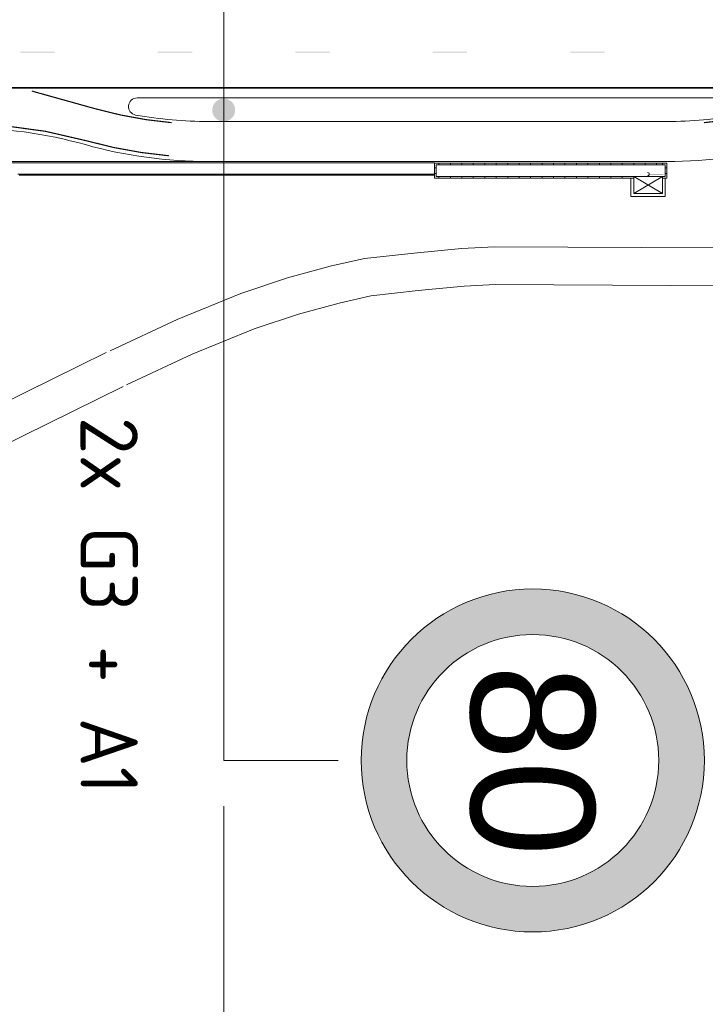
# Model space of a CAD drawing. Header units: metres. Extents: x -699 to 2316, y -1199 to 781.
# Tile 587 of 593: x 1314 to 1374, y 198 to 284. Entities that reach past the tile are written whole.
import ezdxf
from ezdxf.enums import TextEntityAlignment as Align

# ---------------------------------------------------------------- set-up
doc = ezdxf.new("R2010")
doc.units = ezdxf.units.M
doc.header["$PDMODE"] = 1
for name, color, linetype, lineweight in [('B-WA-VH-VERHARDING-G', 252, 'Continuous', 18), ('B-WA-VW-MARKERING-G', 7, 'Continuous', 18), ('B-WA-VW-VERKEERSTEKEN_BORD-G', 7, 'Continuous', 18), ('X-XX-AL-M', 7, 'Continuous', 18), ('X-XX-AL-T25', 7, 'Continuous', 25)]:
    doc.layers.add(name, color=color, linetype=linetype, lineweight=lineweight)
doc.layers.add('N-WA-VW-VERKEERSTEKEN_ROOD', color=7, linetype='Continuous', lineweight=5, true_color=0xbb1e10)
doc.layers.add('N-WA-VW-VERKEERSTEKEN_ZWART', color=7, linetype='Continuous', lineweight=5, true_color=0x2a292a)
doc.styles.add('borden', font='arial.ttf')
doc.styles.add('NLCS-ISO', font='NLCS-ISO.ttf')
doc.styles.add('NLCS-ISO Standaard', font='NLCS-ISO.ttf')
doc.dimstyles.new('NLCS-M2000-T25-Pijl-A', dxfattribs={"dimtxt": 5, "dimasz": 3.75, "dimexe": 4, "dimexo": 4, "dimgap": 1.4, "dimtad": 1, "dimlfac": -1, "dimzin": 0, "dimdsep": 46, "dimtxsty": 'NLCS-ISO Standaard', "dimblk": 'Pijl', "dimblk1": 'Pijl', "dimblk2": 'Pijl', "dimcen": 2.5, "dimdle": 2, "dimclrd": 256, "dimclre": 256, "dimclrt": 256, "dimadec": 0, "dimazin": 0, "dimtfac": 1, "dimtofl": 0, "dimtmove": 0, "dimatfit": 3, "dimldrblk": 'Pijl', "dimfxl": 1, "dimtolj": 1, "dimtzin": 0, "dimlwd": 18, "dimlwe": 18, "dimarcsym": 0})

# ---------------------------------------------------------------- blocks, each defined once
blk = doc.blocks.new('70001004')
at = {"const_width": 0.025}
blk.add_lwpolyline([(0.1150000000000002, 6.938893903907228e-18), (1.347118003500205, 6.938893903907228e-18)], dxfattribs=at)
blk.add_lwpolyline([(1.487118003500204, 0.1399999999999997, 1), (1.487118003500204, -0.1399999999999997, 1)], format="xyb")
blk = doc.blocks.new('Pijl')
h = blk.add_hatch(color=256)
h.paths.add_polyline_path([(2.220446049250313e-16, 0), (-1.75, 0.352142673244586), (-1.749922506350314, 1.310063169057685e-14)])
h.paths.add_polyline_path([(-1.749922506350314, 1.310063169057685e-14), (-1.749845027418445, -0.3520757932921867), (0, 0)])
for p, q in [((0, 0), (-1.75, 0.352142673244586)), ((-1.75, 0.352142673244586), (-1.749845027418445, -0.3520757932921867)), ((-1.901878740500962, 1.4210854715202e-14), (0, 0)), ((0, 0), (-1.749845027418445, -0.3520757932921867))]:
    blk.add_line(p, q)
blk = doc.blocks.new('*D97')
at = {"layer": 'Defpoints', "color": 0, "transparency": 16777216}
for p in [(1252.280027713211, 238.9769916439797), (1332.280027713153, 218.976991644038), (1332.280027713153, 153.7192290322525)]:
    blk.add_point(p, dxfattribs=at)
at = {"layer": 'X-XX-AL-M', "lineweight": 18, "transparency": 16777216}
for p, q in [((1252.280027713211, 234.9769916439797), (1252.280027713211, 149.7192290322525)), ((1332.280027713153, 214.976991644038), (1332.280027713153, 149.7192290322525)), ((1256.030027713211, 153.7192290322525), (1328.530027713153, 153.7192290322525))]:
    blk.add_line(p, q, dxfattribs=at)
at = {"layer": 'X-XX-AL-M', "lineweight": 18, "transparency": 16777216, "xscale": 3.75, "yscale": 3.75, "zscale": 3.75, "rotation": 180}
blk.add_blockref('Pijl', (1252.280027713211, 153.7192290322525), dxfattribs=at)
at = {"layer": 'X-XX-AL-M', "lineweight": 18, "transparency": 16777216, "xscale": 3.75, "yscale": 3.75, "zscale": 3.75}
blk.add_blockref('Pijl', (1332.280027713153, 153.7192290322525), dxfattribs=at)
at = {"layer": 'X-XX-AL-M', "transparency": 16777216, "insert": (1292.280027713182, 157.6211229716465), "char_height": 5, "attachment_point": 5, "style": 'NLCS-ISO Standaard'}
blk.add_mtext('\\A1;80.00 m1', dxfattribs=at)
blk = doc.blocks.new('*D101')
at = {"layer": 'Defpoints', "color": 0, "transparency": 16777216}
for p in [(1252.280027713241, 238.9769916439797), (1552.28002771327, 218.976991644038), (1552.28002771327, 137.2675853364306)]:
    blk.add_point(p, dxfattribs=at)
at = {"layer": 'X-XX-AL-M', "lineweight": 18, "transparency": 16777216}
for p, q in [((1252.280027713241, 234.9769916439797), (1252.280027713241, 133.2675853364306)), ((1552.28002771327, 214.976991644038), (1552.28002771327, 133.2675853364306)), ((1256.030027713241, 137.2675853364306), (1548.53002771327, 137.2675853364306))]:
    blk.add_line(p, q, dxfattribs=at)
at = {"layer": 'X-XX-AL-M', "lineweight": 18, "transparency": 16777216, "xscale": 3.75, "yscale": 3.75, "zscale": 3.75, "rotation": 180}
blk.add_blockref('Pijl', (1252.280027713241, 137.2675853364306), dxfattribs=at)
at = {"layer": 'X-XX-AL-M', "lineweight": 18, "transparency": 16777216, "xscale": 3.75, "yscale": 3.75, "zscale": 3.75}
blk.add_blockref('Pijl', (1552.28002771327, 137.2675853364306), dxfattribs=at)
at = {"layer": 'X-XX-AL-M', "transparency": 16777216, "insert": (1402.280027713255, 141.1694792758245), "char_height": 5, "attachment_point": 5, "style": 'NLCS-ISO Standaard'}
blk.add_mtext('\\A1;300.00 m1', dxfattribs=at)
blk = doc.blocks.new('*D102')
at = {"layer": 'Defpoints', "color": 0, "transparency": 16777216}
for p in [(1332.280027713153, 218.976991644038), (1552.28002771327, 218.976991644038), (1552.28002771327, 153.7192290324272)]:
    blk.add_point(p, dxfattribs=at)
at = {"layer": 'X-XX-AL-M', "lineweight": 18, "transparency": 16777216}
for p, q in [((1332.280027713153, 214.976991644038), (1332.280027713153, 149.7192290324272)), ((1552.28002771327, 214.976991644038), (1552.28002771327, 149.7192290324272)), ((1336.030027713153, 153.7192290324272), (1548.53002771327, 153.7192290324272))]:
    blk.add_line(p, q, dxfattribs=at)
at = {"layer": 'X-XX-AL-M', "lineweight": 18, "transparency": 16777216, "xscale": 3.75, "yscale": 3.75, "zscale": 3.75, "rotation": 180}
blk.add_blockref('Pijl', (1332.280027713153, 153.7192290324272), dxfattribs=at)
at = {"layer": 'X-XX-AL-M', "lineweight": 18, "transparency": 16777216, "xscale": 3.75, "yscale": 3.75, "zscale": 3.75}
blk.add_blockref('Pijl', (1552.28002771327, 153.7192290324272), dxfattribs=at)
at = {"layer": 'X-XX-AL-M', "transparency": 16777216, "insert": (1442.280027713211, 157.6211229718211), "char_height": 5, "attachment_point": 5, "style": 'NLCS-ISO Standaard'}
blk.add_mtext('\\A1;220.00 m1', dxfattribs=at)

msp = doc.modelspace()

# ---------------------------------------------------------------- hatches: boundary and pattern name
at = {"layer": 'B-WA-VW-VERKEERSTEKEN_BORD-G'}
h = msp.add_hatch(color=256, dxfattribs=at)
edge = h.paths.add_edge_path()
edge.add_arc((1332.280027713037, 275.7795807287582), 1, 226.2983518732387, 586.2983518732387)
at = {"layer": 'N-WA-VW-VERKEERSTEKEN_ROOD'}
h = msp.add_hatch(color=256, dxfattribs=at)
edge = h.paths.add_edge_path()
edge.add_arc((1359.256543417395, 218.9769916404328), 14.97651570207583, 0, 360)
edge = h.paths.add_edge_path(flags=17)
edge.add_arc((1359.256543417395, 218.9769916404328), 10.99671471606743, 0, 360)

# ---------------------------------------------------------------- linework, layer by layer
at = {"layer": 'B-WA-VH-VERHARDING-G'}
for p, q in [((1330.969047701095, 274.7847067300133), (1370.969047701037, 274.7847067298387)), ((1350.669047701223, 271.284706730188), (1304.316409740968, 271.2847067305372)), ((1350.669047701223, 271.1847067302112), (1304.316409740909, 271.1847067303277)), ((1330.969047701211, 271.2847067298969), (1370.969047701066, 271.2847067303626)), ((1351.069047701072, 270.9847067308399), (1351.069047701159, 271.1347067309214)), ((1352.06904770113, 270.9847067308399), (1352.06904770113, 271.1347067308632)), ((1353.069047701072, 270.9847067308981), (1353.06904770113, 271.1347067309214)), ((1354.06904770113, 270.9847067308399), (1354.06904770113, 271.1347067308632)), ((1355.06904770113, 270.9847067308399), (1355.069047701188, 271.134706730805)), ((1356.069047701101, 270.9847067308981), (1356.069047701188, 271.1347067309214)), ((1357.06904770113, 270.9847067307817), (1357.069047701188, 271.1347067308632)), ((1358.069047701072, 270.9847067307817), (1358.069047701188, 271.1347067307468)), ((1359.069047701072, 270.9847067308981), (1359.06904770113, 271.1347067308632)), ((1360.069047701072, 270.9847067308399), (1360.06904770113, 271.1347067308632)), ((1361.069047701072, 270.9847067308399), (1361.06904770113, 271.1347067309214)), ((1362.069047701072, 270.9847067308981), (1362.069047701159, 271.1347067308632)), ((1363.06904770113, 270.9847067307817), (1363.069047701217, 271.1347067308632)), ((1364.069047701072, 270.9847067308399), (1364.069047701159, 271.1347067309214)), ((1365.069047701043, 270.9847067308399), (1365.06904770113, 271.134706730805)), ((1366.069047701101, 270.9847067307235), (1366.069047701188, 271.1347067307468)), ((1367.069047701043, 270.9847067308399), (1367.06904770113, 271.1347067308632)), ((1368.069047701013, 270.9847067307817), (1368.069047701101, 271.134706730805)), ((1369.069047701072, 270.9847067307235), (1369.069047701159, 271.1347067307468)), ((1370.069047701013, 270.9847067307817), (1370.069047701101, 271.134706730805)), ((1350.669047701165, 270.1847067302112), (1314.316409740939, 270.1847067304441)), ((1350.669047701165, 270.0847067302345), (1314.416409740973, 270.0847067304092)), ((1351.069047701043, 269.834706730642), (1351.06904770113, 269.9847067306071)), ((1352.069047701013, 269.8347067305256), (1352.069047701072, 269.9847067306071)), ((1353.069047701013, 269.8347067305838), (1353.069047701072, 269.9847067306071)), ((1354.069047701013, 269.8347067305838), (1354.069047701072, 269.9847067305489)), ((1355.069047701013, 269.8347067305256), (1355.069047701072, 269.9847067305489)), ((1356.069047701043, 269.8347067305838), (1356.06904770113, 269.9847067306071)), ((1357.069047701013, 269.8347067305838), (1357.069047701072, 269.9847067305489)), ((1358.069047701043, 269.8347067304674), (1358.069047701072, 269.9847067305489)), ((1359.069047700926, 269.8347067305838), (1359.069047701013, 269.9847067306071)), ((1360.069047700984, 269.8347067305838), (1360.069047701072, 269.9847067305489)), ((1361.069047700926, 269.8347067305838), (1361.069047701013, 269.9847067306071)), ((1362.069047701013, 269.8347067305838), (1362.069047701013, 269.9847067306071)), ((1363.069047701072, 269.8347067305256), (1363.069047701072, 269.9847067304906)), ((1364.069047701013, 269.8347067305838), (1364.069047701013, 269.9847067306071)), ((1365.069047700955, 269.8347067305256), (1365.069047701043, 269.9847067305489)), ((1366.069047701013, 269.8347067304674), (1366.069047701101, 269.9847067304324)), ((1367.069047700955, 269.8347067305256), (1367.069047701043, 269.9847067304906)), ((1368.069047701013, 269.8347067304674), (1368.069047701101, 269.9847067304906)), ((1310.475028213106, 248.9034813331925), (1322.031092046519, 254.6025418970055)), ((1311.934630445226, 245.9438257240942), (1323.490694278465, 251.6428862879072))]:
    msp.add_line(p, q, dxfattribs=at)
at = {"layer": 'B-WA-VH-VERHARDING-G', "flags": 128}
for points in [[(1773.802460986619, 276.8347067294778), (1324.722248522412, 276.8347067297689)], [(1368.069047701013, 269.8347067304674), (1350.669047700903, 269.8347067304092), (1350.669047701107, 271.1347067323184), (1370.969047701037, 271.1347067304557), (1370.969047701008, 269.8347067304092), (1370.569047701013, 269.8347067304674)], [(1351.070999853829, 270.9848321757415), (1351.070999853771, 271.1349574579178)], [(1352.070999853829, 270.9848321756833), (1352.070999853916, 271.134957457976)], [(1353.070999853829, 270.9848321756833), (1353.070999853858, 271.1349574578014)], [(1370.569047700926, 270.9847067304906), (1370.569047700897, 271.1348320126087)], [(1350.669046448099, 270.7396370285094), (1350.819421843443, 270.7396370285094)], [(1350.669046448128, 270.2396370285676), (1350.819421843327, 270.2396370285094)], [(1370.819046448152, 270.7396370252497), (1370.969421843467, 270.7396370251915)], [(1370.819046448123, 270.239637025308), (1370.969421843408, 270.2396370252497)], [(1351.070999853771, 269.8348321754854), (1351.070999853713, 269.9849574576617)], [(1352.070999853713, 269.834832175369), (1352.070999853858, 269.9849574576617)], [(1353.070999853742, 269.8348321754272), (1353.070999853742, 269.9849574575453)], [(1368.069047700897, 268.4847067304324), (1370.569047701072, 269.9847067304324)], [(1368.069047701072, 269.9847067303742), (1370.569047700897, 268.4847067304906)]]:
    msp.add_lwpolyline(points, dxfattribs=at)
for points in [[(1508.49339431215, 276.8347067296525), (1484.478518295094, 274.4332191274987, -0.024922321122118), (1480.498369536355, 274.234706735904), (1392.493394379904, 274.2347067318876, 0.06820823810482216), (1381.731221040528, 272.7597067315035, -0.0682082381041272), (1370.969047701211, 271.2847067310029)], [(1294.444701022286, 274.2347067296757), (1309.444701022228, 274.2347067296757, -0.06820823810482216), (1320.206874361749, 272.7597067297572, 0.0682082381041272), (1330.969047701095, 271.2847067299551)]]:
    msp.add_lwpolyline(points, format="xyb", dxfattribs=at)
for points in [[(1350.819047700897, 269.9847067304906), (1350.819047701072, 270.9847067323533), (1370.819047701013, 270.9847067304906), (1370.819047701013, 269.9847067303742)], [(1368.069047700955, 268.484706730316), (1370.569047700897, 268.4847067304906), (1370.569047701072, 269.9847067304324), (1368.069047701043, 269.9847067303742)]]:
    msp.add_lwpolyline(points, close=True, dxfattribs=at)
at = {"layer": 'B-WA-VH-VERHARDING-G'}
msp.add_lwpolyline([(1367.819047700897, 269.8347067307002), (1367.819047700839, 268.2347067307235), (1370.819047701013, 268.2347067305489), (1370.819047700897, 269.8347067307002)], dxfattribs=at)
for points in [[(1322.361838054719, 254.7660382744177, -2.939), (1328.206183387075, 257.4800993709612, -2.915), (1333.777371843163, 259.7635965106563, -2.862), (1337.848698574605, 261.1289897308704, -2.861), (1341.574573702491, 262.132909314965, -2.847), (1344.565387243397, 262.8018894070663, -2.823), (1348.904165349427, 263.2892337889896, -2.852), (1353.032468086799, 263.7010790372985, -2.852), (1355.929259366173, 263.8374618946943, -2.863), (1381.535975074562, 263.7105342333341, -2.909), (1399.854952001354, 263.7013497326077, -2.844), (1414.599950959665, 263.7879852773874, -2.915), (1429.665469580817, 263.7757919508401, -2.88), (1438.252207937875, 264.0764984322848, -2.823), (1449.495523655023, 264.1898637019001, -2.739)], [(1447.192916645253, 259.6817597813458, -2.786), (1438.838381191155, 260.0582399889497, -2.774), (1435.259596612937, 260.3661376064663, -2.753), (1429.721880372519, 260.4754483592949, -2.76), (1414.608258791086, 260.4879660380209, -2.789), (1399.863259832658, 260.4013304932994, -2.847), (1381.526593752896, 260.4108213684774, -2.818), (1355.998394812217, 260.537406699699, -2.842), (1353.27330625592, 260.4084518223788, -2.829), (1349.252263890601, 260.0075250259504, -2.854), (1345.110317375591, 259.542323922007, -2.868), (1342.363701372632, 258.9276813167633, -2.874), (1338.803040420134, 257.9678216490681, -2.904), (1334.928242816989, 256.6691240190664, -2.925), (1329.5273471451, 254.4552642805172, -2.945), (1323.786601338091, 251.7888176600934, -2.895)]]:
    msp.add_polyline3d(points, dxfattribs=at)
for centre, radius, start, end in [((1324.722248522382, 276.0847067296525), 0.75, 90.00000000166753, 259.9367255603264), ((1330.96904770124, 311.2847067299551), 36.5, 259.9367255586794, 270), ((1370.969047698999, 311.2847067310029), 36.5, 270.0000000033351, 280.0632744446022)]:
    msp.add_arc(centre, radius, start, end, dxfattribs=at)
at = {"layer": 'B-WA-VW-MARKERING-G', "color": 252, "const_width": 0.15, "flags": 128}
msp.add_lwpolyline([(1304.290842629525, 277.7097067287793), (1773.802460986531, 277.7097067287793)], dxfattribs=at)
at = {"layer": 'B-WA-VW-MARKERING-G', "color": 252, "const_width": 0.1, "flags": 128}
for points in [[(1387.371229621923, 277.7097067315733), (1380.856794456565, 275.8898629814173, -0.04618088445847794), (1374.192235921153, 274.6763257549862, -0.04618088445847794)], [(1315.529990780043, 277.4406523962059), (1321.081300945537, 275.8898629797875, 0.04618088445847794), (1327.745859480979, 274.6763257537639)], [(1294.326541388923, 274.5847067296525), (1309.444701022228, 274.5847067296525, -0.06820823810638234), (1320.301043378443, 273.0968004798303, 0.04618088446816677), (1327.491512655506, 271.7875011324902)]]:
    msp.add_lwpolyline(points, format="xyb", dxfattribs=at)
at = {"layer": 'B-WA-VW-MARKERING-G', "color": 252}
for points in [[(1314.530027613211, 280.8847067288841), (1314.530027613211, 280.7847067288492), (1317.530027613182, 280.8847067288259), (1317.530027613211, 280.784706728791)], [(1326.530027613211, 280.8847067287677), (1326.530027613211, 280.784706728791), (1329.530027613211, 280.8847067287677), (1329.530027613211, 280.7847067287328)], [(1338.530027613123, 280.8847067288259), (1338.530027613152, 280.784706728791), (1341.530027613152, 280.8847067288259), (1341.530027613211, 280.784706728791)], [(1350.530027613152, 280.8847067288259), (1350.530027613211, 280.7847067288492), (1353.53002761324, 280.8847067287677), (1353.530027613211, 280.784706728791)], [(1362.530027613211, 280.8847067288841), (1362.530027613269, 280.7847067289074), (1365.530027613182, 280.8847067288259), (1365.530027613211, 280.784706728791)]]:
    msp.add_trace(points, dxfattribs=at)
at = {"layer": 'B-WA-VW-VERKEERSTEKEN_BORD-G'}
for p, q in [((1332.280027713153, 286.2795807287), (1332.280027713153, 218.976991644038)), ((1332.280027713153, 218.976991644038), (1342.280027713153, 218.9769916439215))]:
    msp.add_line(p, q, dxfattribs=at)
at = {"layer": 'N-WA-VW-VERKEERSTEKEN_ROOD'}
for radius in [14.97651570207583, 10.99671471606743]:
    msp.add_circle((1359.256543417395, 218.9769916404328), radius, dxfattribs=at)

# ---------------------------------------------------------------- block references
at = {"layer": 'B-WA-VH-VERHARDING-G', "rotation": 180.0000000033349}
msp.add_blockref('70001004', (1370.769047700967, 270.1847067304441), dxfattribs=at)

# ---------------------------------------------------------------- texts
at = {"layer": 'N-WA-VW-VERKEERSTEKEN_ZWART', "style": 'borden'}
msp.add_attdef('80', text='80', height=10.8, rotation=269.9999999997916, dxfattribs=at).set_placement((1359.256543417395, 218.9769916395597), align=Align.MIDDLE_CENTER)
at = {"layer": 'X-XX-AL-T25', "style": 'NLCS-ISO'}
msp.add_text('2x G3 + A1', height=5, rotation=270, dxfattribs=at).set_placement((1322.280027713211, 248.9769916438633), align=Align.MIDDLE_LEFT)

# ---------------------------------------------------------------- dimensions: what is measured, and where the dimension line sits
at = {"layer": 'X-XX-AL-M'}
dim = msp.add_linear_dim(base=(1332.280027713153, 153.7192290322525), p1=(1252.280027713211, 238.9769916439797), p2=(1332.280027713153, 218.976991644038), text='<> m1', dimstyle='NLCS-M2000-T25-Pijl-A', dxfattribs=at)
dim.commit()
dim.dimension.update_dxf_attribs({"geometry": '*D97', "text_midpoint": (1292.280027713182, 153.7192290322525), "dimtype": 160})
for base, p1, picture, middle in [((1552.28002771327, 137.2675853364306), (1252.280027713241, 238.9769916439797), '*D101', (1402.280027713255, 141.1694792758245)), ((1552.28002771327, 153.7192290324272), (1332.280027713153, 218.976991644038), '*D102', (1442.280027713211, 157.6211229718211))]:
    dim = msp.add_linear_dim(base=base, p1=p1, p2=(1552.28002771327, 218.976991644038), text='<> m1', dimstyle='NLCS-M2000-T25-Pijl-A', dxfattribs=at)
    dim.commit()
    dim.dimension.update_dxf_attribs({"geometry": picture, "text_midpoint": middle})

doc.saveas('drawing.dxf')
